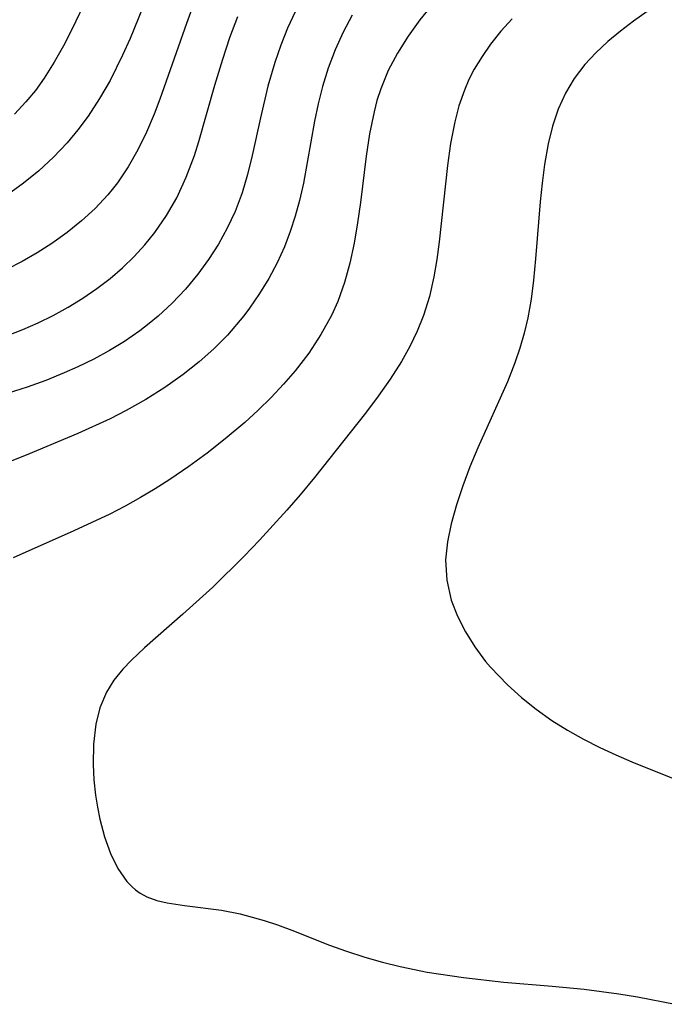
# Model space of a CAD drawing. Header units: metres. Extents: x 1073367 to 1082519, y 1569854 to 1574957.
# Tile 1015 of 1056: x 1080319 to 1080374, y 1573706 to 1573789. Entities that reach past the tile are written whole.
import ezdxf

# ---------------------------------------------------------------- set-up
doc = ezdxf.new("R2010")
doc.units = ezdxf.units.M
doc.layers.add('CGG_CurvaNivelLidar_v1', color=253, linetype='Continuous', lineweight=30)

msp = doc.modelspace()

# ---------------------------------------------------------------- linework, layer by layer
at = {"layer": 'CGG_CurvaNivelLidar_v1'}
for p, q in [((1080327.0698, 1573794.9714, 74.5), (1080323.8126, 1573788.1543, 74.5)), ((1080330.4849, 1573791.6519, 75), (1080328.7139, 1573787.3359, 75)), ((1080334.0376, 1573790.1546, 75.5), (1080333.4687, 1573788.6177, 75.5)), ((1080354.3095, 1573790.3018, 77.5), (1080353.1863, 1573788.9181, 77.5)), ((1080337.1453, 1573787.4103, 76), (1080337.8128, 1573789.1902, 76)), ((1080342.6637, 1573789.6015, 76.5), (1080342.0251, 1573788.2036, 76.5)), ((1080347.4726, 1573789.2959, 77), (1080346.7024, 1573787.8603, 77)), ((1080372.3985, 1573789.6245, 78.5), (1080371.2436, 1573788.8095, 78.5)), ((1080333.4687, 1573788.6177, 75.5), (1080331.2434, 1573782.2105, 75.5)), ((1080353.1863, 1573788.9181, 77.5), (1080352.1992, 1573787.5396, 77.5)), ((1080360.9871, 1573788.9962, 78), (1080360.0416, 1573787.9499, 78)), ((1080371.2436, 1573788.8095, 78.5), (1080370.1268, 1573787.969, 78.5)), ((1080323.8126, 1573788.1543, 74.5), (1080323.0836, 1573786.7245, 74.5)), ((1080342.0251, 1573788.2036, 76.5), (1080341.4544, 1573786.77, 76.5)), ((1080346.7024, 1573787.8603, 77), (1080346.0249, 1573786.3727, 77)), ((1080352.1992, 1573787.5396, 77.5), (1080351.3074, 1573786.1092, 77.5)), ((1080360.0416, 1573787.9499, 78), (1080359.1662, 1573786.8589, 78)), ((1080370.1268, 1573787.969, 78.5), (1080369.0636, 1573787.0885, 78.5)), ((1080323.0836, 1573786.7245, 74.5), (1080322.3095, 1573785.3323, 74.5)), ((1080328.7139, 1573787.3359, 75), (1080328.0901, 1573785.9184, 75)), ((1080336.5417, 1573785.5956, 76), (1080337.1453, 1573787.4103, 76)), ((1080341.4544, 1573786.77, 76.5), (1080340.9452, 1573785.3081, 76.5)), ((1080359.1662, 1573786.8589, 78), (1080358.4409, 1573785.8232, 78)), ((1080369.0636, 1573787.0885, 78.5), (1080368.0543, 1573786.1384, 78.5)), ((1080328.0901, 1573785.9184, 75), (1080327.0271, 1573783.7787, 75)), ((1080346.0249, 1573786.3727, 77), (1080345.4438, 1573784.8411, 77)), ((1080351.3074, 1573786.1092, 77.5), (1080350.5282, 1573784.6258, 77.5)), ((1080358.4409, 1573785.8232, 78), (1080357.7915, 1573784.7467, 78)), ((1080368.0543, 1573786.1384, 78.5), (1080367.1296, 1573785.1293, 78.5)), ((1080322.3095, 1573785.3323, 74.5), (1080321.4691, 1573783.9932, 74.5)), ((1080335.8795, 1573783.3944, 76), (1080336.5417, 1573785.5956, 76)), ((1080340.9452, 1573785.3081, 76.5), (1080340.3561, 1573783.3136, 76.5)), ((1080367.1296, 1573785.1293, 78.5), (1080366.2366, 1573783.9618, 78.5)), ((1080345.4438, 1573784.8411, 77), (1080344.9596, 1573783.2696, 77)), ((1080350.5282, 1573784.6258, 77.5), (1080349.8865, 1573783.084, 77.5)), ((1080357.7915, 1573784.7467, 78), (1080357.3428, 1573783.8773, 78)), ((1080321.4691, 1573783.9932, 74.5), (1080320.7227, 1573782.9559, 74.5)), ((1080327.0271, 1573783.7787, 75), (1080326.1418, 1573782.253, 75)), ((1080334.526, 1573778.6415, 76), (1080335.8795, 1573783.3944, 76)), ((1080340.3561, 1573783.3136, 76.5), (1080339.7275, 1573780.645, 76.5)), ((1080357.3428, 1573783.8773, 78), (1080356.9513, 1573782.9816, 78)), ((1080366.2366, 1573783.9618, 78.5), (1080365.4824, 1573782.7141, 78.5)), ((1080320.7227, 1573782.9559, 74.5), (1080319.9152, 1573781.9705, 74.5)), ((1080344.9596, 1573783.2696, 77), (1080344.6049, 1573781.8243, 77)), ((1080349.8865, 1573783.084, 77.5), (1080349.5702, 1573782.1006, 77.5)), ((1080356.9513, 1573782.9816, 78), (1080356.4952, 1573781.6533, 78)), ((1080365.4824, 1573782.7141, 78.5), (1080364.8755, 1573781.3583, 78.5)), ((1080319.9152, 1573781.9705, 74.5), (1080318.9559, 1573780.9523, 74.5)), ((1080326.1418, 1573782.253, 75), (1080325.1744, 1573780.7856, 75)), ((1080331.2434, 1573782.2105, 75.5), (1080330.7582, 1573780.9491, 75.5)), ((1080344.6049, 1573781.8243, 77), (1080344.3071, 1573780.3592, 77)), ((1080349.5702, 1573782.1006, 77.5), (1080349.3206, 1573781.1477, 77.5)), ((1080356.4952, 1573781.6533, 78), (1080356.1408, 1573780.2806, 78)), ((1080330.7582, 1573780.9491, 75.5), (1080330.0998, 1573779.4149, 75.5)), ((1080349.3206, 1573781.1477, 77.5), (1080348.948, 1573779.2879, 77.5)), ((1080364.8755, 1573781.3583, 78.5), (1080364.4052, 1573779.9298, 78.5)), ((1080325.1744, 1573780.7856, 75), (1080324.3166, 1573779.6245, 75)), ((1080339.7275, 1573780.645, 76.5), (1080339.033, 1573777.4375, 76.5)), ((1080344.3071, 1573780.3592, 77), (1080343.3624, 1573775.1032, 77)), ((1080356.1408, 1573780.2806, 78), (1080355.7935, 1573778.4577, 78)), ((1080324.3166, 1573779.6245, 75), (1080323.3993, 1573778.5149, 75)), ((1080330.0998, 1573779.4149, 75.5), (1080329.3709, 1573777.9269, 75.5)), ((1080348.948, 1573779.2879, 77.5), (1080348.6663, 1573777.3894, 77.5)), ((1080364.4052, 1573779.9298, 78.5), (1080364.0411, 1573778.4457, 78.5)), ((1080323.3993, 1573778.5149, 75), (1080322.25, 1573777.2979, 75)), ((1080334.1439, 1573777.4424, 76), (1080334.526, 1573778.6415, 76)), ((1080355.7935, 1573778.4577, 78), (1080355.5318, 1573776.5965, 78)), ((1080364.0411, 1573778.4457, 78.5), (1080363.7229, 1573776.6884, 78.5)), ((1080329.3709, 1573777.9269, 75.5), (1080328.5605, 1573776.4972, 75.5)), ((1080322.25, 1573777.2979, 75), (1080321.0213, 1573776.1606, 75)), ((1080333.4678, 1573775.6288, 76), (1080334.1439, 1573777.4424, 76)), ((1080339.033, 1573777.4375, 76.5), (1080338.6425, 1573775.8551, 76.5)), ((1080348.6663, 1573777.3894, 77.5), (1080348.1822, 1573773.487, 77.5)), ((1080363.7229, 1573776.6884, 78.5), (1080363.5113, 1573775.1209, 78.5)), ((1080321.0213, 1573776.1606, 75), (1080319.7207, 1573775.1033, 75)), ((1080328.5605, 1573776.4972, 75.5), (1080327.6527, 1573775.1422, 75.5)), ((1080338.6425, 1573775.8551, 76.5), (1080338.1819, 1573774.303, 76.5)), ((1080355.5318, 1573776.5965, 78), (1080354.82, 1573770.14, 78)), ((1080319.7207, 1573775.1033, 75), (1080318.3508, 1573774.1319, 75)), ((1080327.6527, 1573775.1422, 75.5), (1080327.2134, 1573774.5699, 75.5)), ((1080332.6627, 1573773.885, 76), (1080333.4678, 1573775.6288, 76)), ((1080343.3624, 1573775.1032, 77), (1080343.0342, 1573773.6418, 77)), ((1080363.5113, 1573775.1209, 78.5), (1080363.3459, 1573773.5325, 78.5)), ((1080327.2134, 1573774.5699, 75.5), (1080326.8381, 1573774.1183, 75.5)), ((1080338.1819, 1573774.303, 76.5), (1080337.5862, 1573772.7212, 76.5)), ((1080326.8381, 1573774.1183, 75.5), (1080325.7714, 1573772.9796, 75.5)), ((1080331.7983, 1573772.3786, 76), (1080332.6627, 1573773.885, 76)), ((1080343.0342, 1573773.6418, 77), (1080342.6735, 1573772.3169, 77)), ((1080348.1822, 1573773.487, 77.5), (1080347.9342, 1573771.7602, 77.5)), ((1080363.3459, 1573773.5325, 78.5), (1080362.9664, 1573768.7157, 78.5)), ((1080325.7714, 1573772.9796, 75.5), (1080324.618, 1573771.9198, 75.5)), ((1080337.5862, 1573772.7212, 76.5), (1080336.9291, 1573771.3197, 76.5)), ((1080324.618, 1573771.9198, 75.5), (1080323.3926, 1573770.931, 75.5)), ((1080330.8118, 1573770.9528, 76), (1080331.7983, 1573772.3786, 76)), ((1080342.6735, 1573772.3169, 77), (1080342.2504, 1573771.0148, 77)), ((1080347.9342, 1573771.7602, 77.5), (1080347.637, 1573770.0469, 77.5)), ((1080323.3926, 1573770.931, 75.5), (1080322.1058, 1573770.0101, 75.5)), ((1080329.9659, 1573769.9046, 76), (1080330.8118, 1573770.9528, 76)), ((1080336.9291, 1573771.3197, 76.5), (1080336.179, 1573769.9651, 76.5)), ((1080342.2504, 1573771.0148, 77), (1080341.7602, 1573769.7408, 77)), ((1080322.1058, 1573770.0101, 75.5), (1080320.8714, 1573769.2216, 75.5)), ((1080347.637, 1573770.0469, 77.5), (1080347.2733, 1573768.3573, 77.5)), ((1080354.82, 1573770.14, 78), (1080354.6156, 1573768.6588, 78)), ((1080320.8714, 1573769.2216, 75.5), (1080319.5948, 1573768.4923, 75.5)), ((1080329.0561, 1573768.9088, 76), (1080329.9659, 1573769.9046, 76)), ((1080336.179, 1573769.9651, 76.5), (1080335.3445, 1573768.6591, 76.5)), ((1080341.7602, 1573769.7408, 77), (1080341.1384, 1573768.3767, 77)), ((1080319.5948, 1573768.4923, 75.5), (1080318.2783, 1573767.826, 75.5)), ((1080328.0867, 1573767.9673, 76), (1080329.0561, 1573768.9088, 76)), ((1080335.3445, 1573768.6591, 76.5), (1080334.4297, 1573767.406, 76.5)), ((1080341.1384, 1573768.3767, 77), (1080340.4367, 1573767.0536, 77)), ((1080347.2733, 1573768.3573, 77.5), (1080346.8217, 1573766.7028, 77.5)), ((1080354.6156, 1573768.6588, 78), (1080354.3642, 1573767.1936, 78)), ((1080362.9664, 1573768.7157, 78.5), (1080362.7921, 1573766.9082, 78.5)), ((1080327.0231, 1573767.0519, 76), (1080328.0867, 1573767.9673, 76)), ((1080325.906, 1573766.1947, 76), (1080327.0231, 1573767.0519, 76)), ((1080334.4297, 1573767.406, 76.5), (1080333.3913, 1573766.1613, 76.5)), ((1080340.4367, 1573767.0536, 77), (1080339.6613, 1573765.7732, 77)), ((1080346.8217, 1573766.7028, 77.5), (1080346.2543, 1573765.0976, 77.5)), ((1080354.3642, 1573767.1936, 78), (1080353.9927, 1573765.5457, 78)), ((1080362.7921, 1573766.9082, 78.5), (1080362.5862, 1573765.3134, 78.5)), ((1080324.718, 1573765.3779, 76), (1080325.906, 1573766.1947, 76)), ((1080333.3913, 1573766.1613, 76.5), (1080332.2747, 1573764.9825, 76.5)), ((1080323.4871, 1573764.6182, 76), (1080324.718, 1573765.3779, 76)), ((1080339.6613, 1573765.7732, 77), (1080338.8145, 1573764.5397, 77)), ((1080346.2543, 1573765.0976, 77.5), (1080345.738, 1573763.9403, 77.5)), ((1080353.9927, 1573765.5457, 78), (1080353.5054, 1573763.9393, 78)), ((1080362.5862, 1573765.3134, 78.5), (1080362.3083, 1573763.7336, 78.5)), ((1080322.2172, 1573763.9164, 76), (1080323.4871, 1573764.6182, 76)), ((1080332.2747, 1573764.9825, 76.5), (1080331.0852, 1573763.8736, 76.5)), ((1080338.8145, 1573764.5397, 77), (1080338.3311, 1573763.9009, 77)), ((1080320.9553, 1573763.2962, 76), (1080322.2172, 1573763.9164, 76)), ((1080331.0852, 1573763.8736, 76.5), (1080330.3264, 1573763.2366, 76.5)), ((1080338.3311, 1573763.9009, 77), (1080336.9315, 1573762.2752, 77)), ((1080345.738, 1573763.9403, 77.5), (1080344.8396, 1573762.3105, 77.5)), ((1080353.5054, 1573763.9393, 78), (1080352.9768, 1573762.6011, 78)), ((1080362.3083, 1573763.7336, 78.5), (1080362.0099, 1573762.4457, 78.5)), ((1080318.3588, 1573762.239, 76), (1080319.6617, 1573762.7341, 76)), ((1080319.6617, 1573762.7341, 76), (1080320.9553, 1573763.2962, 76)), ((1080329.5412, 1573762.6302, 76.5), (1080328.2458, 1573761.736, 76.5)), ((1080330.3264, 1573763.2366, 76.5), (1080329.5412, 1573762.6302, 76.5)), ((1080352.9768, 1573762.6011, 78), (1080352.354, 1573761.3008, 78)), ((1080328.2458, 1573761.736, 76.5), (1080326.9671, 1573760.9599, 76.5)), ((1080336.9315, 1573762.2752, 77), (1080335.7795, 1573761.1174, 77)), ((1080344.8396, 1573762.3105, 77.5), (1080343.8026, 1573760.7532, 77.5)), ((1080362.0099, 1573762.4457, 78.5), (1080361.649, 1573761.1735, 78.5)), ((1080326.9671, 1573760.9599, 76.5), (1080325.6463, 1573760.2437, 76.5)), ((1080335.7795, 1573761.1174, 77), (1080334.5612, 1573760.0219, 77)), ((1080352.354, 1573761.3008, 78), (1080351.6478, 1573760.0373, 78)), ((1080361.649, 1573761.1735, 78.5), (1080361.2278, 1573759.9188, 78.5)), ((1080325.6463, 1573760.2437, 76.5), (1080324.2908, 1573759.5807, 76.5)), ((1080334.5612, 1573760.0219, 77), (1080333.2128, 1573758.9382, 77)), ((1080343.8026, 1573760.7532, 77.5), (1080342.6528, 1573759.261, 77.5)), ((1080351.6478, 1573760.0373, 78), (1080350.6971, 1573758.556, 78)), ((1080324.2908, 1573759.5807, 76.5), (1080323.1612, 1573759.0762, 76.5)), ((1080342.6528, 1573759.261, 77.5), (1080341.6624, 1573758.1107, 77.5)), ((1080361.2278, 1573759.9188, 78.5), (1080360.6052, 1573758.3324, 78.5)), ((1080321.6053, 1573758.4469, 76.5), (1080320.0218, 1573757.8742, 76.5)), ((1080323.1612, 1573759.0762, 76.5), (1080321.6053, 1573758.4469, 76.5)), ((1080333.2128, 1573758.9382, 77), (1080331.6645, 1573757.8392, 77)), ((1080350.6971, 1573758.556, 78), (1080349.6685, 1573757.1108, 78)), ((1080320.0218, 1573757.8742, 76.5), (1080318.415, 1573757.3551, 76.5)), ((1080331.6645, 1573757.8392, 77), (1080330.0512, 1573756.8231, 77)), ((1080341.6624, 1573758.1107, 77.5), (1080340.6199, 1573756.9977, 77.5)), ((1080360.6052, 1573758.3324, 78.5), (1080358.0871, 1573752.735, 78.5)), ((1080330.0512, 1573756.8231, 77), (1080328.3827, 1573755.8854, 77)), ((1080340.6199, 1573756.9977, 77.5), (1080339.5318, 1573755.9208, 77.5)), ((1080349.6685, 1573757.1108, 78), (1080348.5901, 1573755.6858, 78)), ((1080328.3827, 1573755.8854, 77), (1080327.0319, 1573755.2007, 77)), ((1080339.5318, 1573755.9208, 77.5), (1080338.4018, 1573754.8809, 77.5)), ((1080327.0319, 1573755.2007, 77), (1080324.2906, 1573753.9569, 77)), ((1080348.5901, 1573755.6858, 78), (1080344.3024, 1573750.2468, 78)), ((1080338.4018, 1573754.8809, 77.5), (1080336.7544, 1573753.4907, 77.5)), ((1080324.2906, 1573753.9569, 77), (1080319.9418, 1573752.1338, 77)), ((1080336.7544, 1573753.4907, 77.5), (1080335.2372, 1573752.3018, 77.5)), ((1080358.0871, 1573752.735, 78.5), (1080357.4253, 1573751.1314, 78.5)), ((1080319.9418, 1573752.1338, 77), (1080312.6839, 1573749.2128, 77)), ((1080335.2372, 1573752.3018, 77.5), (1080333.681, 1573751.1575, 77.5)), ((1080333.681, 1573751.1575, 77.5), (1080332.0846, 1573750.0655, 77.5)), ((1080357.4253, 1573751.1314, 78.5), (1080356.8222, 1573749.5228, 78.5)), ((1080332.0846, 1573750.0655, 77.5), (1080330.8482, 1573749.2805, 77.5)), ((1080344.3024, 1573750.2468, 78), (1080343.0879, 1573748.7707, 78)), ((1080330.8482, 1573749.2805, 77.5), (1080329.588, 1573748.5317, 77.5)), ((1080356.8222, 1573749.5228, 78.5), (1080356.2887, 1573747.9167, 78.5)), ((1080329.588, 1573748.5317, 77.5), (1080328.3049, 1573747.8199, 77.5)), ((1080343.0879, 1573748.7707, 78), (1080341.9678, 1573747.4726, 78)), ((1080328.3049, 1573747.8199, 77.5), (1080326.9998, 1573747.146, 77.5)), ((1080356.2887, 1573747.9167, 78.5), (1080355.842, 1573746.3215, 78.5)), ((1080326.9998, 1573747.146, 77.5), (1080323.9726, 1573745.7326, 77.5)), ((1080341.9678, 1573747.4726, 78), (1080339.6496, 1573744.9394, 78)), ((1080355.842, 1573746.3215, 78.5), (1080355.5201, 1573744.789, 78.5)), ((1080323.9726, 1573745.7326, 77.5), (1080318.8428, 1573743.4572, 77.5)), ((1080339.6496, 1573744.9394, 78), (1080338.3479, 1573743.5862, 78)), ((1080355.5201, 1573744.789, 78.5), (1080355.3673, 1573743.2688, 78.5)), ((1080338.3479, 1573743.5862, 78), (1080335.6992, 1573740.9782, 78)), ((1080355.3673, 1573743.2688, 78.5), (1080355.4674, 1573741.551, 78.5)), ((1080335.6992, 1573740.9782, 78), (1080333.1697, 1573738.6716, 78)), ((1080355.4674, 1573741.551, 78.5), (1080355.8497, 1573739.8657, 78.5)), ((1080355.8497, 1573739.8657, 78.5), (1080356.3667, 1573738.5057, 78.5)), ((1080333.1697, 1573738.6716, 78), (1080329.9217, 1573735.8407, 78)), ((1080356.3667, 1573738.5057, 78.5), (1080357.0368, 1573737.1874, 78.5)), ((1080357.0368, 1573737.1874, 78.5), (1080357.8359, 1573735.9143, 78.5)), ((1080357.8359, 1573735.9143, 78.5), (1080358.7485, 1573734.6925, 78.5)), ((1080329.9217, 1573735.8407, 78), (1080328.8343, 1573734.8024, 78)), ((1080328.8343, 1573734.8024, 78), (1080328.1127, 1573734.0365, 78)), ((1080358.7485, 1573734.6925, 78.5), (1080359.1499, 1573734.2125, 78.5)), ((1080359.1499, 1573734.2125, 78.5), (1080360.5808, 1573732.7134, 78.5)), ((1080328.1127, 1573734.0365, 78), (1080327.3512, 1573733.0955, 78)), ((1080327.3512, 1573733.0955, 78), (1080326.7222, 1573732.0951, 78)), ((1080360.5808, 1573732.7134, 78.5), (1080361.7689, 1573731.6486, 78.5)), ((1080326.7222, 1573732.0951, 78), (1080326.1737, 1573730.7824, 78)), ((1080361.7689, 1573731.6486, 78.5), (1080363.0282, 1573730.6469, 78.5)), ((1080326.1737, 1573730.7824, 78), (1080325.8282, 1573729.3769, 78)), ((1080363.0282, 1573730.6469, 78.5), (1080364.3505, 1573729.711, 78.5)), ((1080325.8282, 1573729.3769, 78), (1080325.6335, 1573727.705, 78)), ((1080364.3505, 1573729.711, 78.5), (1080365.6604, 1573728.8864, 78.5)), ((1080365.6604, 1573728.8864, 78.5), (1080367.0142, 1573728.1206, 78.5)), ((1080325.6335, 1573727.705, 78), (1080325.6036, 1573725.9826, 78)), ((1080367.0142, 1573728.1206, 78.5), (1080368.405, 1573727.4104, 78.5)), ((1080368.405, 1573727.4104, 78.5), (1080369.743, 1573726.7895, 78.5)), ((1080369.743, 1573726.7895, 78.5), (1080371.1014, 1573726.2026, 78.5)), ((1080325.6036, 1573725.9826, 78), (1080325.6686, 1573724.6904, 78)), ((1080371.1014, 1573726.2026, 78.5), (1080374.5356, 1573724.8233, 78.5)), ((1080325.6686, 1573724.6904, 78), (1080325.8014, 1573723.4007, 78)), ((1080325.8014, 1573723.4007, 78), (1080325.9578, 1573722.3675, 78)), ((1080325.9578, 1573722.3675, 78), (1080326.1583, 1573721.3522, 78)), ((1080326.1583, 1573721.3522, 78), (1080326.5501, 1573719.8619, 78)), ((1080326.5501, 1573719.8619, 78), (1080327.051, 1573718.4628, 78)), ((1080327.051, 1573718.4628, 78), (1080327.6735, 1573717.1924, 78)), ((1080327.6735, 1573717.1924, 78), (1080328.4395, 1573716.097, 78)), ((1080328.4395, 1573716.097, 78), (1080328.8836, 1573715.6349, 78)), ((1080328.8836, 1573715.6349, 78), (1080329.1728, 1573715.3886, 78)), ((1080329.1728, 1573715.3886, 78), (1080329.5735, 1573715.1062, 78)), ((1080329.5735, 1573715.1062, 78), (1080330.1334, 1573714.8046, 78)), ((1080330.1334, 1573714.8046, 78), (1080330.9666, 1573714.4942, 78)), ((1080330.9666, 1573714.4942, 78), (1080331.8629, 1573714.2749, 78)), ((1080331.8629, 1573714.2749, 78), (1080333.3152, 1573714.05, 78)), ((1080333.3152, 1573714.05, 78), (1080336.4376, 1573713.6626, 78)), ((1080336.4376, 1573713.6626, 78), (1080338.0027, 1573713.3551, 78)), ((1080338.0027, 1573713.3551, 78), (1080340.0288, 1573712.8007, 78)), ((1080340.0288, 1573712.8007, 78), (1080341.1754, 1573712.4204, 78)), ((1080341.1754, 1573712.4204, 78), (1080342.6039, 1573711.8867, 78)), ((1080342.6039, 1573711.8867, 78), (1080345.4778, 1573710.7503, 78)), ((1080345.4778, 1573710.7503, 78), (1080346.9971, 1573710.1959, 78)), ((1080346.9971, 1573710.1959, 78), (1080348.5425, 1573709.6904, 78)), ((1080348.5425, 1573709.6904, 78), (1080350.0267, 1573709.2661, 78)), ((1080350.0267, 1573709.2661, 78), (1080351.5293, 1573708.8943, 78)), ((1080351.5293, 1573708.8943, 78), (1080353.7989, 1573708.4368, 78)), ((1080353.7989, 1573708.4368, 78), (1080356.884, 1573707.9652, 78)), ((1080356.884, 1573707.9652, 78), (1080360.2962, 1573707.5835, 78)), ((1080360.2962, 1573707.5835, 78), (1080364.3741, 1573707.2524, 78)), ((1080364.3741, 1573707.2524, 78), (1080367.0666, 1573706.9971, 78)), ((1080367.0666, 1573706.9971, 78), (1080369.9876, 1573706.6045, 78)), ((1080369.9876, 1573706.6045, 78), (1080371.5613, 1573706.3396, 78)), ((1080371.5613, 1573706.3396, 78), (1080374.7456, 1573705.7122, 78))]:
    msp.add_line(p, q, dxfattribs=at)

doc.saveas('drawing.dxf')
